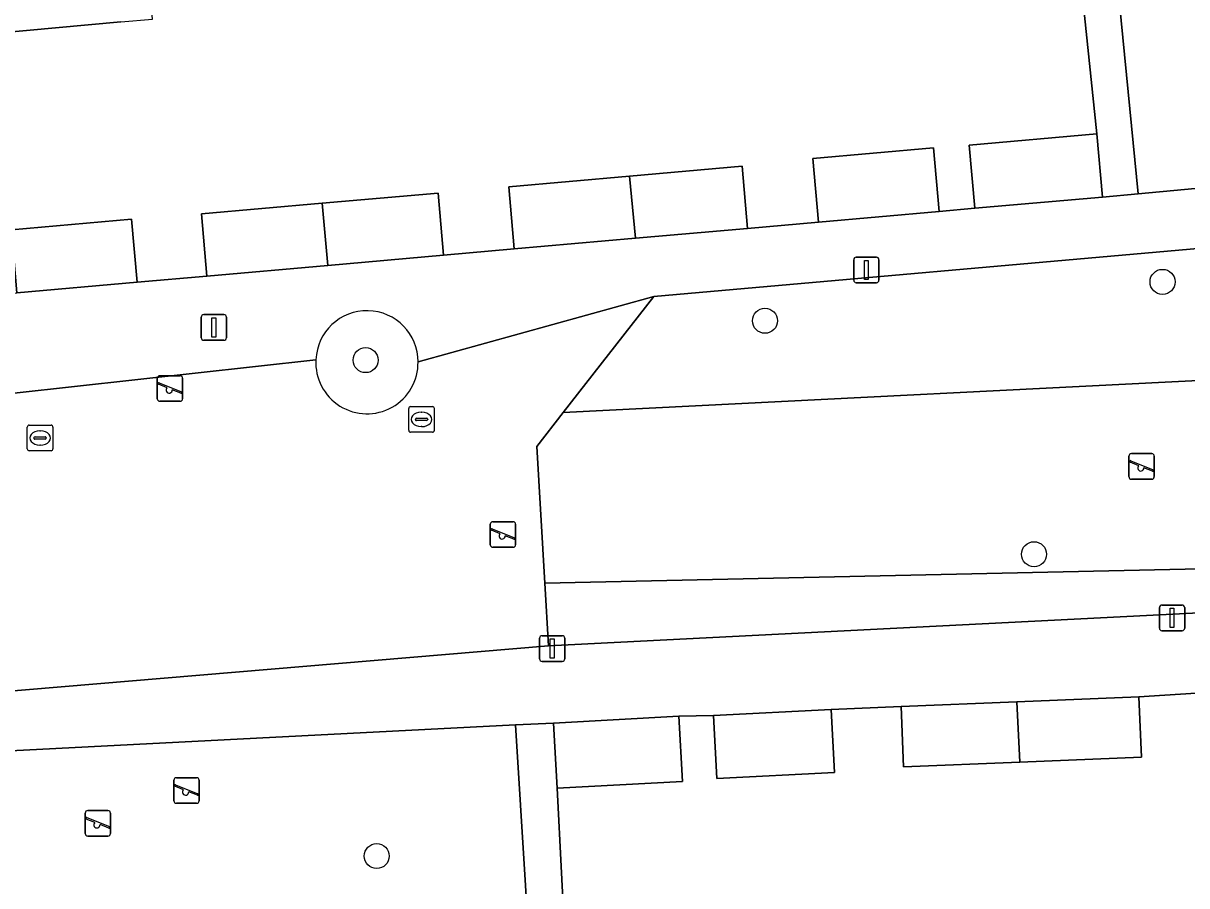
# Model space of a CAD drawing. Extents: x 160554 to 161248, y 385329 to 386506.
# Drawn here: x 160931.4 to 160976.9, y 385460.12 to 385493.85 of the extents above; entities that cross this region are included whole.
import ezdxf

# ---------------------------------------------------------------- set-up
doc = ezdxf.new("R2010")
doc.units = 0
for name, color, linetype in [('IMGEO_Boom', 7, 'Continuous'), ('IMGEO_Erf', 7, 'Continuous'), ('IMGEO_Groenvoorziening', 7, 'Continuous'), ('IMGEO_Kolk', 7, 'Continuous'), ('IMGEO_Lichtmast', 7, 'Continuous'), ('IMGEO_Pand', 7, 'Continuous'), ('IMGEO_Speelvoorziening', 7, 'Continuous'), ('IMGEO_Voetpad_open', 7, 'Continuous')]:
    doc.layers.add(name, color=color, linetype=linetype)

msp = doc.modelspace()

# ---------------------------------------------------------------- linework, layer by layer
at = {"layer": 'IMGEO_Boom'}
for centre in [(160975.95, 385483.735), (160960.403, 385482.212), (160944.785, 385480.673), (160970.925, 385473.083), (160945.22, 385461.28)]:
    msp.add_circle(centre, 0.489, dxfattribs=at)
at = {"layer": 'IMGEO_Erf'}
for points in [[(160923.776, 385500), (160925.231, 385482.784), (160931.149, 385483.306), (160930.931, 385485.774), (160935.634, 385486.189), (160935.852, 385483.721), (160938.58, 385483.961), (160938.366, 385486.39), (160943.083, 385486.806), (160947.62, 385487.206), (160947.834, 385484.777), (160950.596, 385485.021), (160950.381, 385487.456), (160955.111, 385487.873), (160959.507, 385488.261), (160959.722, 385485.826), (160962.492, 385486.07), (160962.273, 385488.558), (160966.992, 385488.975), (160967.211, 385486.487), (160968.607, 385486.61), (160968.389, 385489.082), (160973.383, 385489.523), (160972.572, 385497.288)], [(160935.207, 385493.9), (160930.227, 385493.449), (160929.632, 385500)], [(160974.003, 385497.288), (160975, 385487.181), (160996.184, 385489.155), (160995.24, 385500)], [(160977.673, 385467.68), (160975.025, 385467.513), (160975.122, 385465.147), (160970.369, 385464.952), (160965.823, 385464.765), (160965.726, 385467.131), (160962.99, 385467.01), (160963.117, 385464.544), (160958.523, 385464.308), (160958.396, 385466.774), (160957.037, 385466.746), (160957.172, 385464.2), (160952.27, 385463.937), (160952.612, 385457.313)], [(160950.246, 385437.45), (160952.033, 385437.559), (160951.919, 385440.23), (160949.466, 385440.129), (160949.275, 385444.764), (160949.082, 385449.441), (160951.536, 385449.542), (160951.427, 385452.25), (160948.811, 385452.143), (160948.617, 385456.879), (160951.233, 385456.986), (160950.644, 385466.407), (160929.105, 385465.306), (160932.057, 385407.596)]]:
    msp.add_lwpolyline(points, dxfattribs=at)
at = {"layer": 'IMGEO_Groenvoorziening'}
for points in [[(160981.486, 385480.083), (160977.914, 385485.094), (160956.058, 385483.167), (160952.516, 385478.626)], [(160981.486, 385480.083), (160952.516, 385478.626), (160951.48, 385477.297), (160951.79, 385471.951), (160987.562, 385472.734), (160985.986, 385478.898)], [(160987.92, 385471.331), (160987.562, 385472.734), (160951.79, 385471.951), (160951.932, 385469.506)]]:
    msp.add_lwpolyline(points, close=True, dxfattribs=at)
for centre, radius, start, end in [((160944.838, 385480.609), 1.998, 359.8065, 177.6978), ((160944.837, 385480.574), 1.999, 176.6903, 0.814)]:
    msp.add_arc(centre, radius, start, end, dxfattribs=at)
at = {"layer": 'IMGEO_Kolk'}
for p, q in [((160946.471, 385477.929), (160946.471, 385478.781)), ((160946.546, 385478.855), (160947.398, 385478.855)), ((160946.959, 385478.635), (160946.984, 385478.635)), ((160947.472, 385478.781), (160947.472, 385477.929)), ((160931.554, 385477.204), (160931.554, 385478.056)), ((160931.629, 385478.13), (160932.481, 385478.13)), ((160932.555, 385478.056), (160932.555, 385477.204)), ((160946.73, 385478.349), (160946.73, 385478.361)), ((160947.168, 385478.312), (160946.77, 385478.312)), ((160946.773, 385478.398), (160947.171, 385478.398)), ((160946.982, 385478.075), (160946.957, 385478.075)), ((160947.214, 385478.361), (160947.214, 385478.349)), ((160931.813, 385477.624), (160931.813, 385477.636)), ((160932.251, 385477.587), (160931.853, 385477.587)), ((160931.856, 385477.673), (160932.254, 385477.673)), ((160932.042, 385477.91), (160932.067, 385477.91)), ((160932.297, 385477.636), (160932.297, 385477.624)), ((160947.398, 385477.855), (160946.546, 385477.855)), ((160932.481, 385477.13), (160931.629, 385477.13)), ((160932.065, 385477.35), (160932.04, 385477.35))]:
    msp.add_line(p, q, dxfattribs=at)
for points in [[(160946.471, 385477.929), (160946.471, 385478.781)], [(160946.546, 385478.855), (160947.398, 385478.855)], [(160947.472, 385478.781), (160947.472, 385477.929)], [(160931.554, 385477.204), (160931.554, 385478.056)], [(160931.629, 385478.13), (160932.481, 385478.13)], [(160932.555, 385478.056), (160932.555, 385477.204)], [(160947.398, 385477.855), (160946.546, 385477.855)], [(160932.481, 385477.13), (160931.629, 385477.13)]]:
    msp.add_lwpolyline(points, dxfattribs=at)
for centre, radius, start, end in [((160946.548, 385478.779), 0.0765, 91.552, 178.448), ((160946.548, 385478.779), 0.0765, 91.552, 178.448), ((160947.396, 385478.779), 0.0765, 1.552, 88.448), ((160947.396, 385478.779), 0.0765, 1.552, 88.448), ((160931.631, 385478.054), 0.0765, 91.552, 178.448), ((160931.631, 385478.054), 0.0765, 91.552, 178.448), ((160932.479, 385478.054), 0.0765, 1.552, 88.448), ((160932.479, 385478.054), 0.0765, 1.552, 88.448), ((160946.77, 385478.358), 0.0403, 85.8775, 175.7526), ((160946.767, 385478.348), 0.0366, 178.938, 274.7102), ((160947.171, 385478.355), 0.043, 264.8664, 352.4533), ((160947.175, 385478.36), 0.0386, 1.7309, 96.639), ((160931.853, 385477.633), 0.0403, 85.8775, 175.7526), ((160931.85, 385477.623), 0.0366, 178.938, 274.7102), ((160932.254, 385477.63), 0.043, 264.8664, 352.4533), ((160932.258, 385477.635), 0.0386, 1.7309, 96.639), ((160946.548, 385477.931), 0.0765, 181.552, 268.448), ((160946.548, 385477.931), 0.0765, 181.552, 268.448), ((160947.396, 385477.931), 0.0765, 271.552, 358.448), ((160947.396, 385477.931), 0.0765, 271.552, 358.448), ((160931.631, 385477.206), 0.0765, 181.552, 268.448), ((160931.631, 385477.206), 0.0765, 181.552, 268.448), ((160932.479, 385477.206), 0.0765, 271.552, 358.448), ((160932.479, 385477.206), 0.0765, 271.552, 358.448)]:
    msp.add_arc(centre, radius, start, end, dxfattribs=at)
for centre, major_axis, ratio, start_param, end_param in [((160946.958, 385478.355), (-0.387, 0.002), 0.722429, 4.712389, 7.853982), ((160946.983, 385478.355), (-0.39, 0.002), 0.717154, 1.570796, 4.712389), ((160932.041, 385477.63), (-0.387, 0.002), 0.722429, 4.712389, 7.853982), ((160932.066, 385477.63), (-0.39, 0.002), 0.717154, 1.570796, 4.712389)]:
    msp.add_ellipse(centre, major_axis=major_axis, ratio=ratio, start_param=start_param, end_param=end_param, dxfattribs=at)
at = {"layer": 'IMGEO_Lichtmast'}
for p, q in [((160963.872, 385483.801), (160963.872, 385484.601)), ((160963.872, 385484.601), (160963.872, 385483.801)), ((160963.972, 385484.701), (160964.762, 385484.701)), ((160964.762, 385484.701), (160963.972, 385484.701)), ((160964.862, 385484.601), (160964.862, 385483.801)), ((160964.862, 385483.801), (160964.862, 385484.601)), ((160964.762, 385483.701), (160963.972, 385483.701)), ((160963.972, 385483.701), (160964.762, 385483.701)), ((160938.354, 385481.552), (160938.354, 385482.352)), ((160938.354, 385482.352), (160938.354, 385481.552)), ((160938.454, 385482.452), (160939.244, 385482.452)), ((160939.244, 385482.452), (160938.454, 385482.452)), ((160939.344, 385482.352), (160939.344, 385481.552)), ((160939.344, 385481.552), (160939.344, 385482.352)), ((160939.244, 385481.452), (160938.454, 385481.452)), ((160938.454, 385481.452), (160939.244, 385481.452)), ((160975.828, 385470.194), (160975.828, 385470.994)), ((160975.828, 385470.994), (160975.828, 385470.194)), ((160975.928, 385471.094), (160976.718, 385471.094)), ((160976.718, 385471.094), (160975.928, 385471.094)), ((160976.818, 385470.994), (160976.818, 385470.194)), ((160976.818, 385470.194), (160976.818, 385470.994)), ((160951.684, 385469.895), (160952.474, 385469.895)), ((160952.474, 385469.895), (160951.684, 385469.895)), ((160976.718, 385470.094), (160975.928, 385470.094)), ((160975.928, 385470.094), (160976.718, 385470.094)), ((160951.584, 385468.995), (160951.584, 385469.795)), ((160951.584, 385469.795), (160951.584, 385468.995)), ((160952.574, 385469.795), (160952.574, 385468.995)), ((160952.574, 385468.995), (160952.574, 385469.795)), ((160952.474, 385468.895), (160951.684, 385468.895)), ((160951.684, 385468.895), (160952.474, 385468.895))]:
    msp.add_line(p, q, dxfattribs=at)
for points in [[(160964.292, 385484.576), (160964.442, 385484.576), (160964.442, 385483.826), (160964.292, 385483.826), (160964.292, 385484.576)], [(160938.774, 385482.327), (160938.924, 385482.327), (160938.924, 385481.577), (160938.774, 385481.577), (160938.774, 385482.327)], [(160976.248, 385470.969), (160976.398, 385470.969), (160976.398, 385470.219), (160976.248, 385470.219), (160976.248, 385470.969)], [(160952.004, 385469.77), (160952.154, 385469.77), (160952.154, 385469.02), (160952.004, 385469.02), (160952.004, 385469.77)]]:
    msp.add_lwpolyline(points, dxfattribs=at)
for centre, start, end in [((160963.972, 385484.601), 90, 180), ((160963.972, 385484.601), 90, 180), ((160964.762, 385484.601), 0, 90), ((160964.762, 385484.601), 360, 90), ((160963.972, 385483.801), 180, 270), ((160963.972, 385483.801), 180, 270), ((160964.762, 385483.801), 270, 0), ((160964.762, 385483.801), 270, 0), ((160938.454, 385482.352), 90, 180), ((160938.454, 385482.352), 90, 180), ((160939.244, 385482.352), 0, 90), ((160939.244, 385482.352), 360, 90), ((160938.454, 385481.552), 180, 270), ((160938.454, 385481.552), 180, 270), ((160939.244, 385481.552), 270, 0), ((160939.244, 385481.552), 270, 0), ((160975.928, 385470.994), 90, 180), ((160975.928, 385470.994), 90, 180), ((160976.718, 385470.994), 0, 90), ((160976.718, 385470.994), 360, 90), ((160951.684, 385469.795), 90, 180), ((160951.684, 385469.795), 90, 180), ((160952.474, 385469.795), 0, 90), ((160952.474, 385469.795), 360, 90), ((160975.928, 385470.194), 180, 270), ((160975.928, 385470.194), 180, 270), ((160976.718, 385470.194), 270, 0), ((160976.718, 385470.194), 270, 0), ((160951.684, 385468.995), 180, 270), ((160951.684, 385468.995), 180, 270), ((160952.474, 385468.995), 270, 0), ((160952.474, 385468.995), 270, 0)]:
    msp.add_arc(centre, 0.1, start, end, dxfattribs=at)
at = {"layer": 'IMGEO_Pand'}
for points in [[(160935.799, 385501.116), (160929.582, 385500.547), (160929.632, 385500), (160930.227, 385493.449), (160935.207, 385493.9), (160936.449, 385494.013), (160935.901, 385500)], [(160973.601, 385487.051), (160973.383, 385489.523), (160968.389, 385489.082), (160968.607, 385486.61)], [(160967.211, 385486.487), (160966.992, 385488.975), (160962.273, 385488.558), (160962.492, 385486.07)], [(160959.722, 385485.826), (160959.507, 385488.261), (160955.111, 385487.873), (160955.334, 385485.439)], [(160955.334, 385485.439), (160955.111, 385487.873), (160950.381, 385487.456), (160950.596, 385485.021)], [(160947.834, 385484.777), (160947.62, 385487.206), (160943.083, 385486.806), (160943.305, 385484.378)], [(160943.305, 385484.378), (160943.083, 385486.806), (160938.366, 385486.39), (160938.58, 385483.961)], [(160935.852, 385483.721), (160935.634, 385486.189), (160930.931, 385485.774), (160931.149, 385483.306)], [(160965.726, 385467.131), (160965.823, 385464.765), (160970.369, 385464.952), (160970.249, 385467.317)], [(160970.249, 385467.317), (160970.369, 385464.952), (160975.122, 385465.147), (160975.025, 385467.513)], [(160952.133, 385466.483), (160952.27, 385463.937), (160957.172, 385464.2), (160957.037, 385466.746)], [(160958.396, 385466.774), (160958.523, 385464.308), (160963.117, 385464.544), (160962.99, 385467.01)]]:
    msp.add_lwpolyline(points, close=True, dxfattribs=at)
at = {"layer": 'IMGEO_Speelvoorziening'}
for p, q in [((160936.638, 385479.164), (160936.638, 385479.964)), ((160936.638, 385479.964), (160936.638, 385479.164)), ((160936.738, 385480.064), (160937.528, 385480.064)), ((160937.528, 385480.064), (160936.738, 385480.064)), ((160937.628, 385479.964), (160937.628, 385479.164)), ((160937.628, 385479.164), (160937.628, 385479.964)), ((160937.021, 385479.592), (160936.682, 385479.729)), ((160936.707, 385479.789), (160937.583, 385479.436)), ((160937.559, 385479.376), (160937.219, 385479.513)), ((160937.528, 385479.064), (160936.738, 385479.064)), ((160936.738, 385479.064), (160937.528, 385479.064)), ((160974.636, 385476.117), (160974.636, 385476.917)), ((160974.636, 385476.917), (160974.636, 385476.117)), ((160975.019, 385476.545), (160974.68, 385476.682)), ((160974.705, 385476.742), (160975.581, 385476.389)), ((160974.736, 385477.017), (160975.526, 385477.017)), ((160975.526, 385477.017), (160974.736, 385477.017)), ((160975.626, 385476.917), (160975.626, 385476.117)), ((160975.626, 385476.117), (160975.626, 385476.917)), ((160975.557, 385476.329), (160975.217, 385476.466)), ((160975.526, 385476.017), (160974.736, 385476.017)), ((160974.736, 385476.017), (160975.526, 385476.017)), ((160949.659, 385473.456), (160949.659, 385474.256)), ((160949.659, 385474.256), (160949.659, 385473.456)), ((160950.042, 385473.884), (160949.703, 385474.021)), ((160949.728, 385474.081), (160950.604, 385473.728)), ((160949.759, 385474.356), (160950.549, 385474.356)), ((160950.549, 385474.356), (160949.759, 385474.356)), ((160950.649, 385474.256), (160950.649, 385473.456)), ((160950.649, 385473.456), (160950.649, 385474.256)), ((160950.58, 385473.668), (160950.24, 385473.805)), ((160950.549, 385473.356), (160949.759, 385473.356)), ((160949.759, 385473.356), (160950.549, 385473.356)), ((160937.284, 385463.444), (160937.284, 385464.244)), ((160937.284, 385464.244), (160937.284, 385463.444)), ((160937.667, 385463.872), (160937.328, 385464.009)), ((160937.353, 385464.069), (160938.229, 385463.716)), ((160937.384, 385464.344), (160938.174, 385464.344)), ((160938.174, 385464.344), (160937.384, 385464.344)), ((160938.274, 385464.244), (160938.274, 385463.444)), ((160938.274, 385463.444), (160938.274, 385464.244)), ((160938.205, 385463.656), (160937.865, 385463.793)), ((160933.917, 385463.062), (160934.707, 385463.062)), ((160934.707, 385463.062), (160933.917, 385463.062)), ((160938.174, 385463.344), (160937.384, 385463.344)), ((160937.384, 385463.344), (160938.174, 385463.344)), ((160933.817, 385462.162), (160933.817, 385462.962)), ((160933.817, 385462.962), (160933.817, 385462.162)), ((160934.2, 385462.59), (160933.861, 385462.727)), ((160933.886, 385462.787), (160934.762, 385462.434)), ((160934.807, 385462.962), (160934.807, 385462.162)), ((160934.807, 385462.162), (160934.807, 385462.962)), ((160934.738, 385462.374), (160934.398, 385462.511)), ((160934.707, 385462.062), (160933.917, 385462.062)), ((160933.917, 385462.062), (160934.707, 385462.062))]:
    msp.add_line(p, q, dxfattribs=at)
for centre, radius, start, end in [((160936.738, 385479.964), 0.1, 90, 180), ((160936.738, 385479.964), 0.1, 90, 180), ((160937.528, 385479.964), 0.1, 0, 90), ((160937.528, 385479.964), 0.1, 360, 90), ((160936.695, 385479.759), 0.0327, 68.078, 248.078), ((160937.1, 385479.502), 0.12, 130.9928, 5.1632), ((160937.571, 385479.406), 0.0327, 248.078, 68.078), ((160936.738, 385479.164), 0.1, 180, 270), ((160936.738, 385479.164), 0.1, 180, 270), ((160937.528, 385479.164), 0.1, 270, 0), ((160937.528, 385479.164), 0.1, 270, 0), ((160974.736, 385476.917), 0.1, 90, 180), ((160974.736, 385476.917), 0.1, 90, 180), ((160974.693, 385476.712), 0.0327, 68.078, 248.078), ((160975.526, 385476.917), 0.1, 0, 90), ((160975.526, 385476.917), 0.1, 360, 90), ((160975.098, 385476.455), 0.12, 130.9928, 5.1632), ((160975.569, 385476.359), 0.0327, 248.078, 68.078), ((160974.736, 385476.117), 0.1, 180, 270), ((160974.736, 385476.117), 0.1, 180, 270), ((160975.526, 385476.117), 0.1, 270, 0), ((160975.526, 385476.117), 0.1, 270, 0), ((160949.759, 385474.256), 0.1, 90, 180), ((160949.759, 385474.256), 0.1, 90, 180), ((160949.716, 385474.051), 0.0327, 68.078, 248.078), ((160950.549, 385474.256), 0.1, 0, 90), ((160950.549, 385474.256), 0.1, 360, 90), ((160949.759, 385473.456), 0.1, 180, 270), ((160949.759, 385473.456), 0.1, 180, 270), ((160950.121, 385473.794), 0.12, 130.9928, 5.1632), ((160950.549, 385473.456), 0.1, 270, 0), ((160950.549, 385473.456), 0.1, 270, 0), ((160950.592, 385473.698), 0.0327, 248.078, 68.078), ((160937.384, 385464.244), 0.1, 90, 180), ((160937.384, 385464.244), 0.1, 90, 180), ((160937.341, 385464.039), 0.0327, 68.078, 248.078), ((160938.174, 385464.244), 0.1, 0, 90), ((160938.174, 385464.244), 0.1, 360, 90), ((160937.384, 385463.444), 0.1, 180, 270), ((160937.384, 385463.444), 0.1, 180, 270), ((160937.746, 385463.782), 0.12, 130.9928, 5.1632), ((160938.174, 385463.444), 0.1, 270, 0), ((160938.174, 385463.444), 0.1, 270, 0), ((160938.217, 385463.686), 0.0327, 248.078, 68.078), ((160933.917, 385462.962), 0.1, 90, 180), ((160933.917, 385462.962), 0.1, 90, 180), ((160934.707, 385462.962), 0.1, 0, 90), ((160934.707, 385462.962), 0.1, 360, 90), ((160933.874, 385462.757), 0.0327, 68.078, 248.078), ((160934.279, 385462.5), 0.12, 130.9928, 5.1632), ((160933.917, 385462.162), 0.1, 180, 270), ((160933.917, 385462.162), 0.1, 180, 270), ((160934.707, 385462.162), 0.1, 270, 0), ((160934.707, 385462.162), 0.1, 270, 0), ((160934.75, 385462.404), 0.0327, 248.078, 68.078)]:
    msp.add_arc(centre, radius, start, end, dxfattribs=at)
at = {"layer": 'IMGEO_Voetpad_open'}
for points in [[(160973.568, 385502.193), (160973.425, 385504.85), (160972.984, 385509.61), (160972.561, 385514.167), (160972.356, 385516.631), (160971.428, 385516.545), (160970.898, 385516.496), (160971.25, 385512.259), (160971.5, 385509.25), (160971.897, 385504.418), (160972.324, 385500), (160972.378, 385499.442), (160972.572, 385497.288), (160973.383, 385489.523), (160973.601, 385487.051), (160975, 385487.181), (160974.003, 385497.288), (160973.762, 385500)], [(160950.644, 385466.407), (160951.233, 385456.986), (160951.427, 385452.25), (160951.536, 385449.542), (160951.727, 385444.889), (160951.919, 385440.23), (160952.033, 385437.559), (160952.802, 385437.606), (160953.565, 385437.652), (160953.418, 385441.133), (160953.174, 385444.144), (160952.976, 385450.136), (160952.723, 385455.13), (160952.612, 385457.313), (160952.27, 385463.937), (160952.133, 385466.483)]]:
    msp.add_lwpolyline(points, close=True, dxfattribs=at)
for points in [[(161010.925, 385490.435), (161006.128, 385489.995), (161000, 385489.461), (160999.286, 385489.399), (160996.184, 385489.155), (160975, 385487.181), (160973.601, 385487.051), (160968.607, 385486.61), (160967.211, 385486.487), (160962.492, 385486.07), (160959.722, 385485.826), (160955.334, 385485.439), (160950.596, 385485.021), (160947.834, 385484.777), (160943.305, 385484.378), (160938.58, 385483.961), (160935.852, 385483.721), (160931.149, 385483.306)], [(160946.836, 385480.602), (160956.058, 385483.167), (160977.914, 385485.094)], [(160951.48, 385477.297), (160952.516, 385478.626), (160956.058, 385483.167), (160946.836, 385480.602)], [(160931.036, 385479.388), (160942.842, 385480.689)], [(160942.842, 385480.689), (160931.036, 385479.388)], [(160927.044, 385479.479), (160922.473, 385479.418), (160926.05, 385467.331), (160951.932, 385469.506), (160951.79, 385471.951), (160951.48, 385477.297)], [(161073.558, 385475.649), (161059.018, 385474.939), (161039.256, 385473.975), (161034.076, 385473.696), (161021.904, 385472.987), (161006.397, 385472.211), (161000.588, 385471.974), (161000, 385471.944), (160988.554, 385471.363), (160987.92, 385471.331), (160951.932, 385469.506), (160926.05, 385467.331), (160920.914, 385467.068), (160877.628, 385464.849)], [(160929.105, 385465.306), (160950.644, 385466.407), (160952.133, 385466.483), (160957.037, 385466.746), (160958.396, 385466.774), (160962.99, 385467.01), (160965.726, 385467.131), (160970.249, 385467.317), (160975.025, 385467.513), (160977.673, 385467.68), (160982.234, 385467.915), (160987.002, 385468.16), (160989.642, 385468.265), (160994.321, 385468.528), (161000, 385468.904), (161001.337, 385468.992), (161004.397, 385469.086), (161025.861, 385470.222), (161027.347, 385470.301), (161032.119, 385470.596)]]:
    msp.add_lwpolyline(points, dxfattribs=at)
for centre, radius, start, end in [((160944.838, 385480.609), 1.998, 359.8065, 177.6978), ((160944.837, 385480.574), 1.999, 176.6903, 0.814)]:
    msp.add_arc(centre, radius, start, end, dxfattribs=at)

doc.saveas('drawing.dxf')
